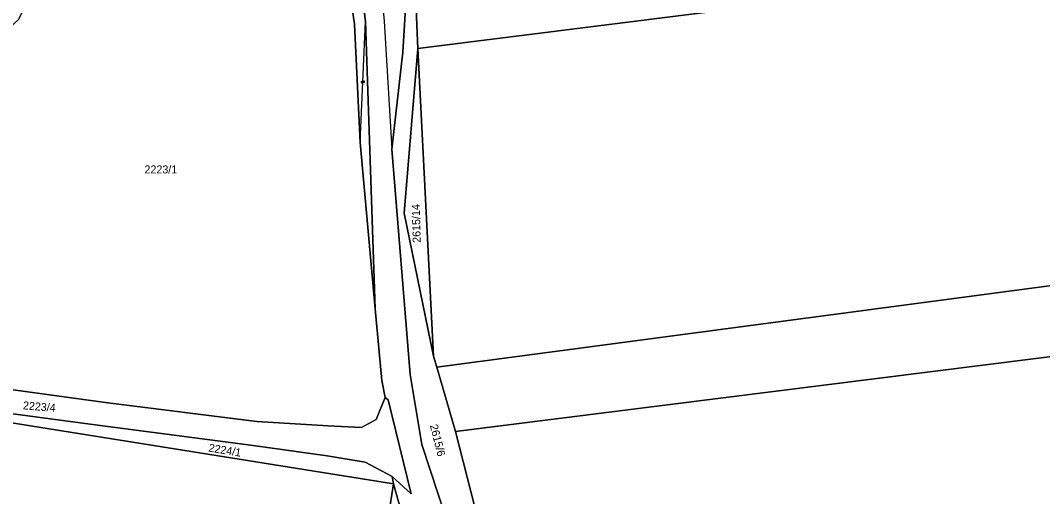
# Model space of a CAD drawing. Extents: x -596024 to -594475, y -1163820 to -1161957.
# Drawn here: x -595598.9 to -595381.8, y -1162992.8 to -1162891.7 of the extents above; entities that cross this region are included whole.
import ezdxf

# ---------------------------------------------------------------- set-up
doc = ezdxf.new("R2010")
doc.units = 0
for name, color, linetype in [('Level 1', 7, 'Continuous'), ('Level 13', 7, 'Continuous'), ('Level 3', 7, 'Continuous'), ('Level 4', 7, 'Continuous'), ('Level 60', 7, 'Continuous')]:
    doc.layers.add(name, color=color, linetype=linetype)

msp = doc.modelspace()

# ---------------------------------------------------------------- linework, layer by layer
at = {"layer": 'Level 1'}
for points in [[(-595514.52, -1162897.65), (-595181.57, -1162855.8)], [(-595529.19, -1162863.89), (-595525.6, -1162891.9)], [(-595532.01, -1162864.98), (-595527.95, -1162892.49), (-595526.75, -1162917.62)], [(-595520.04, -1162919.04), (-595517.73, -1162898.44), (-595515.8, -1162867.07)], [(-595514.52, -1162897.65), (-595515.8, -1162867.07)], [(-595523.56, -1162952.96), (-595525.6, -1162891.9)], [(-595514.52, -1162897.65), (-595517.44, -1162932.58), (-595511.15, -1162962.97)], [(-595511.15, -1162962.97), (-595514.52, -1162897.65)], [(-595523.56, -1162952.96), (-595526.75, -1162917.62)], [(-595520.04, -1162919.04), (-595516.17, -1162966.86), (-595513.68, -1162981.77), (-595508.45, -1162997.67), (-595499.58, -1163019.1), (-595450.25, -1163091.52), (-595419.94, -1163179.11), (-595401.61, -1163219.23), (-595377.04, -1163280.37), (-595366.19, -1163311.62), (-595354.94, -1163339.67), (-595344.96, -1163363.16)], [(-595162.85, -1162919.17), (-595510.44, -1162965.3)], [(-595506.51, -1162978.99), (-595158.13, -1162935.15)], [(-595521.48, -1162971.75), (-595522.19, -1162968.12), (-595523.56, -1162952.96)], [(-595510.44, -1162965.3), (-595511.15, -1162962.97)], [(-595506.51, -1162978.99), (-595510.44, -1162965.3)], [(-595631.72, -1162973.61), (-595627.1, -1162968.66), (-595621.68, -1162967.22), (-595580.37, -1162972.91), (-595548.72, -1162976.84), (-595533.58, -1162977.77), (-595526.44, -1162978.13), (-595523.36, -1162976.45), (-595521.48, -1162971.75)], [(-595625.67, -1162973.19), (-595620.68, -1162972.51), (-595581.97, -1162977.67), (-595549.49, -1162981.93), (-595533.77, -1162984.14), (-595525.67, -1162985.49), (-595519.93, -1162988.52)], [(-595519.93, -1162988.52), (-595515.96, -1162992.22), (-595520.8, -1162972.23), (-595521.48, -1162971.75)], [(-595519.69, -1162990.12), (-595625.67, -1162973.19)], [(-595470.57, -1163058.4), (-595489.04, -1163030.12), (-595499.13, -1163007.77), (-595506.51, -1162978.99)], [(-595520.77, -1162996.86), (-595519.69, -1162990.12)], [(-595519.69, -1162990.12), (-595519.93, -1162988.52)], [(-595519.69, -1162990.12), (-595517.66, -1162997.16)]]:
    msp.add_lwpolyline(points, dxfattribs=at)
at = {"layer": 'Level 13'}
for centre, start, end in [((-595526.36, -1162904.75), 124.8126, 356.9106), ((-595526, -1162904.77), 304.5982, 177.1882)]:
    msp.add_arc(centre, 0.184, start, end, dxfattribs=at)
at = {"layer": 'Level 3'}
for points in [[(-595526.67, -1162816.93), (-595527.29, -1162829.34), (-595521.65, -1162891.81), (-595520.04, -1162919.04)], [(-595525.6, -1162891.9), (-595527.36, -1162866.99), (-595529.19, -1162863.89)], [(-595526.75, -1162917.62), (-595525.6, -1162891.9)]]:
    msp.add_lwpolyline(points, dxfattribs=at)
at = {"layer": 'Level 60'}
for points in [[(-595517.66, -1162997.16), (-595519.69, -1162990.12), (-595519.93, -1162988.52), (-595515.96, -1162992.22), (-595520.8, -1162972.23), (-595521.48, -1162971.75), (-595522.19, -1162968.12), (-595523.56, -1162952.96), (-595525.6, -1162891.9), (-595529.19, -1162863.89), (-595530.42, -1162854.29), (-595530.89, -1162850.59), (-595533.1, -1162851.55), (-595534.49, -1162834.47), (-595535.08, -1162827.26), (-595534.28, -1162825.28), (-595527.06, -1162806.64), (-595523.39, -1162791.77), (-595513.92, -1162774.56), (-595511.22, -1162769.69), (-595504.97, -1162761.74), (-595489.37, -1162742.03), (-595477.32, -1162718.69)], [(-595471.35, -1162719.29), (-595475.71, -1162728.95), (-595476.29, -1162730.23), (-595482.23, -1162741.28), (-595482.95, -1162742.46), (-595494.89, -1162762.01), (-595500.4, -1162772.85), (-595513.91, -1162789.97), (-595520.75, -1162804.22), (-595520.97, -1162814.09), (-595521.88, -1162816.77), (-595519.91, -1162837.31), (-595515.8, -1162867.07), (-595517.73, -1162898.44)], [(-595419.94, -1163179.11), (-595450.25, -1163091.52), (-595499.58, -1163019.1), (-595508.45, -1162997.67), (-595513.68, -1162981.77), (-595516.17, -1162966.86), (-595520.04, -1162919.04), (-595517.73, -1162898.44), (-595515.8, -1162867.07), (-595514.52, -1162897.65), (-595517.44, -1162932.58), (-595511.15, -1162962.97), (-595510.44, -1162965.3), (-595506.51, -1162978.99), (-595499.13, -1163007.77), (-595489.04, -1163030.12), (-595470.57, -1163058.4), (-595451.73, -1163086.18), (-595449.69, -1163089.73), (-595424.14, -1163156.76), (-595407.54, -1163198.72)], [(-595517.73, -1162898.44), (-595520.04, -1162919.04), (-595516.17, -1162966.86), (-595513.68, -1162981.77), (-595508.45, -1162997.67), (-595499.58, -1163019.1), (-595450.25, -1163091.52), (-595419.94, -1163179.11), (-595401.61, -1163219.23), (-595377.04, -1163280.37), (-595366.19, -1163311.62), (-595354.94, -1163339.67), (-595344.96, -1163363.16), (-595343.23, -1163367.48), (-595340, -1163378.31)]]:
    msp.add_lwpolyline(points, dxfattribs=at)
for points in [[(-595208.44, -1162764.97), (-595181.57, -1162855.8), (-595514.52, -1162897.65), (-595515.8, -1162867.07), (-595519.91, -1162837.31), (-595521.04, -1162817.5), (-595520.97, -1162814.09), (-595520.11, -1162811.58), (-595515.52, -1162803.57), (-595394.58, -1162788.54), (-595333.16, -1162780.77), (-595287.09, -1162774.93), (-595245.65, -1162769.68)], [(-595527.95, -1162892.49), (-595532.01, -1162864.98), (-595532.52, -1162858.7), (-595533.1, -1162851.55), (-595530.89, -1162850.59), (-595530.42, -1162854.29), (-595529.19, -1162863.89), (-595525.6, -1162891.9), (-595523.56, -1162952.96), (-595526.75, -1162917.62)], [(-595181.57, -1162855.8), (-595162.85, -1162919.17), (-595510.44, -1162965.3), (-595511.15, -1162962.97), (-595514.52, -1162897.65)], [(-595533.58, -1162977.77), (-595548.72, -1162976.84), (-595580.37, -1162972.91), (-595621.68, -1162967.22), (-595627.1, -1162968.66), (-595631.72, -1162973.61), (-595630.76, -1162970.47), (-595630.19, -1162968.62), (-595629.19, -1162965.35), (-595615.44, -1162923.38), (-595611.72, -1162902.85), (-595599.31, -1162891.47), (-595588.22, -1162870.34), (-595577.24, -1162866.72), (-595550.23, -1162857.95), (-595540.49, -1162858.64), (-595532.01, -1162864.98), (-595527.95, -1162892.49), (-595526.75, -1162917.62), (-595523.56, -1162952.96), (-595522.19, -1162968.12), (-595521.48, -1162971.75), (-595523.36, -1162976.45), (-595526.44, -1162978.13)], [(-595514.52, -1162897.65), (-595511.15, -1162962.97), (-595517.44, -1162932.58)], [(-595162.85, -1162919.17), (-595158.13, -1162935.15), (-595506.51, -1162978.99), (-595510.44, -1162965.3)], [(-595158.13, -1162935.15), (-595134.22, -1163016.06), (-595470.57, -1163058.4), (-595489.04, -1163030.12), (-595499.13, -1163007.77), (-595506.51, -1162978.99)], [(-595632.94, -1162975.42), (-595631.72, -1162973.61), (-595627.1, -1162968.66), (-595621.68, -1162967.22), (-595580.37, -1162972.91), (-595548.72, -1162976.84), (-595533.58, -1162977.77), (-595526.44, -1162978.13), (-595523.36, -1162976.45), (-595521.48, -1162971.75), (-595520.8, -1162972.23), (-595515.96, -1162992.22), (-595519.93, -1162988.52), (-595525.67, -1162985.49), (-595533.77, -1162984.14), (-595549.49, -1162981.93), (-595581.97, -1162977.67), (-595620.68, -1162972.51), (-595625.67, -1162973.19)], [(-595549.49, -1162981.93), (-595533.77, -1162984.14), (-595525.67, -1162985.49), (-595519.93, -1162988.52), (-595519.69, -1162990.12), (-595625.67, -1162973.19), (-595620.68, -1162972.51), (-595581.97, -1162977.67)], [(-595636.96, -1163041.67), (-595636.94, -1163041.47), (-595633.71, -1163021.93), (-595630.09, -1162999.96), (-595625.67, -1162973.19), (-595519.69, -1162990.12), (-595520.77, -1162996.86), (-595530.65, -1163058.63), (-595530.95, -1163058.58), (-595542.17, -1163056.79), (-595553.89, -1163054.92), (-595577.37, -1163051.18), (-595614.28, -1163045.29)], [(-595519.69, -1162990.12), (-595517.66, -1162997.16), (-595520.77, -1162996.86)]]:
    msp.add_lwpolyline(points, close=True, dxfattribs=at)

# ---------------------------------------------------------------- texts
at = {"layer": 'Level 4'}
msp.add_text('2223/1', height=1.7, dxfattribs=at).set_placement((-595572.56, -1162924.17))
for s, rotation, p in [('2615/14', 91.606, (-595513.89, -1162938.89)), ('2223/4', 355.2655, (-595598.43, -1162974.25)), ('2615/6', 284.3824, (-595511.98, -1162977.68)), ('2224/1', 350.665, (-595559.05, -1162983.21))]:
    msp.add_text(s, height=1.7, rotation=rotation, dxfattribs=at).set_placement(p)

doc.saveas('drawing.dxf')
